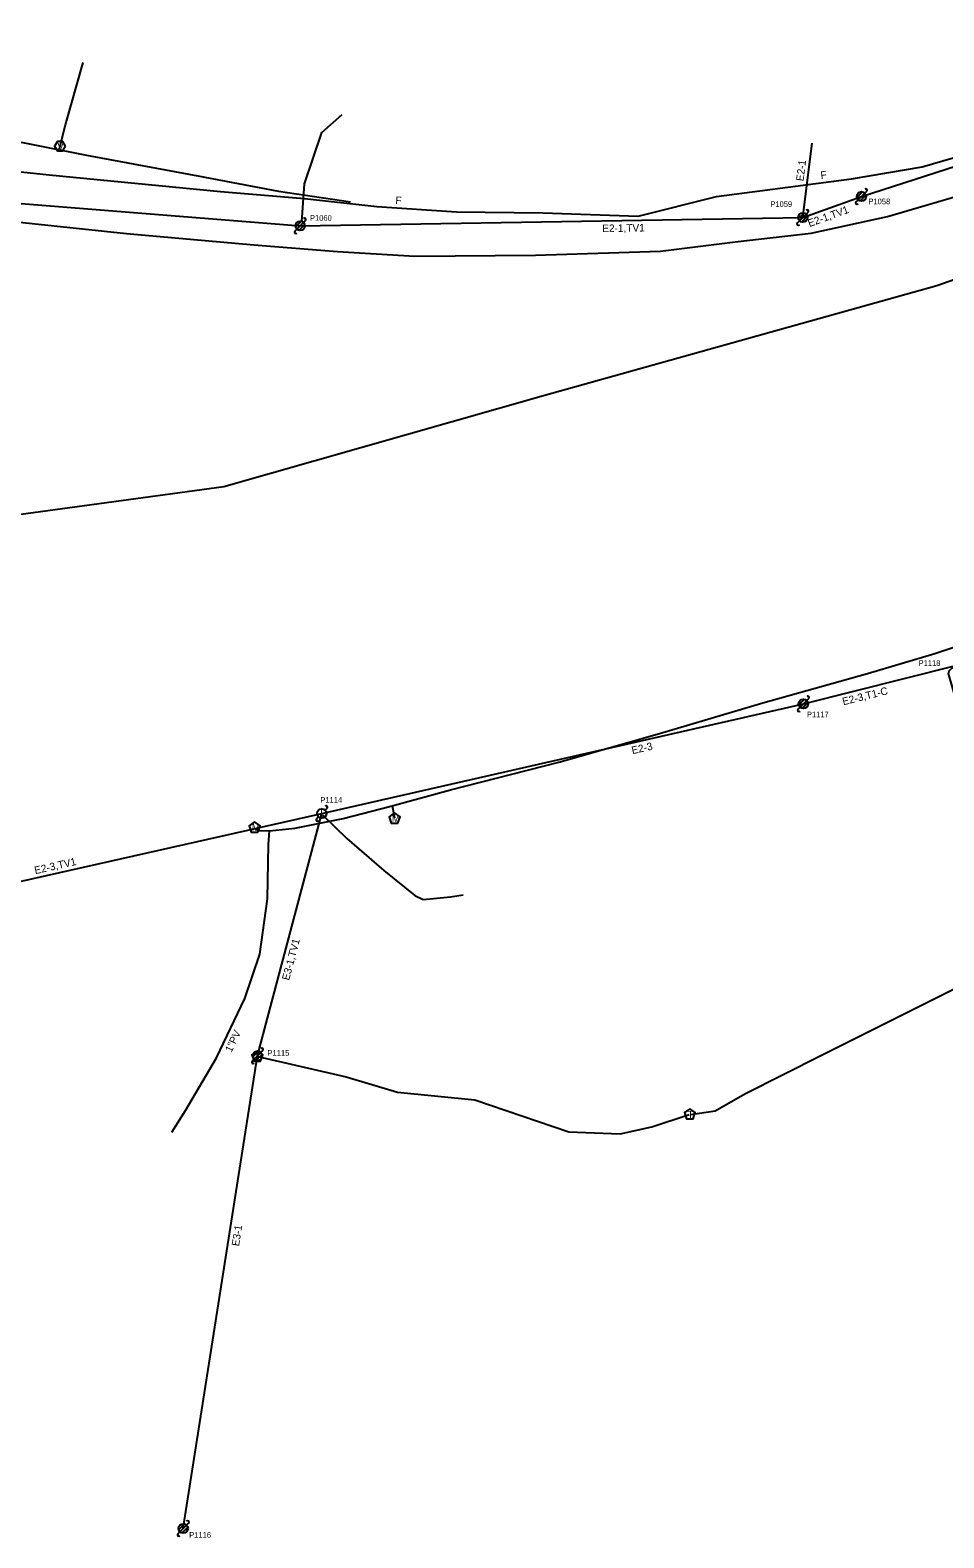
# Model space of a CAD drawing. Extents: x 1614474 to 1865144, y 1098877 to 1212550.
# Drawn here: x 1803491 to 1803976, y 1187568 to 1188370 of the extents above; entities that cross this region are included whole.
import ezdxf

# ---------------------------------------------------------------- set-up
doc = ezdxf.new("R2010")
doc.units = 0
for name, color, linetype in [('BFUSER_FIBERSPAN', 7, 'Continuous'), ('RD_EX_SU_Elec', 7, 'Continuous'), ('RD_EX_SU_H2O', 7, 'Continuous'), ('RD_EX_SU_Ovhd', 7, 'Continuous'), ('RD_EX_SU_Pole', 7, 'Continuous'), ('RD_EX_SU_Telecom', 7, 'Continuous'), ('RD_EX_SU_TX_H2O', 7, 'Continuous'), ('RD_EX_SU_TX_Pole', 7, 'Continuous'), ('RD_EX_SU_TX_Telecom', 7, 'Continuous')]:
    doc.layers.add(name, color=color, linetype=linetype)

# ---------------------------------------------------------------- blocks, each defined once
blk = doc.blocks.new('SUE_WV')
at = {"layer": 'RD_EX_SU_H2O'}
blk.add_lwpolyline([(2.89, 0), (1.44, 2.5), (-1.44, 2.5), (-2.89, 0), (-1.44, -2.5), (1.44, -2.5)], close=True, dxfattribs=at)
blk.add_text('V', height=3.75, dxfattribs=at).set_placement((-1.43, -1.88))
blk = doc.blocks.new('SUE_WM')
at = {"layer": 'RD_EX_SU_H2O'}
blk.add_lwpolyline([(0, 3.05), (-2.9, 0.94), (-1.79, -2.47), (1.79, -2.47), (2.9, 0.94)], close=True, dxfattribs=at)
blk.add_text('M', height=3.75, dxfattribs=at).set_placement((-1.43, -1.88))
blk = doc.blocks.new('SUE_TPP')
at = {"layer": 'RD_EX_SU_Telecom'}
blk.add_lwpolyline([(0, 3), (-2.85, 0.93), (-1.76, -2.43), (1.76, -2.43), (2.85, 0.93)], close=True, dxfattribs=at)
blk.add_text('T', height=3.75, dxfattribs=at).set_placement((-1.25, -1.88))
blk = doc.blocks.new('SUE_PP')
at = {"layer": 'RD_EX_SU_Pole'}
for p, q in [((-2.41, -0.65), (0.65, 2.41)), ((-1.77, -1.77), (1.77, 1.77)), ((-0.65, -2.41), (2.41, 0.65)), ((1.77, 1.77), (2.83, 2.83)), ((-2.83, -2.83), (-1.77, -1.77))]:
    blk.add_line(p, q, dxfattribs=at)
blk.add_circle((0, 0), 2.5, dxfattribs=at)
for centre, start, end in [((2.3, 3.36), 315, 135), ((-2.3, -3.36), 135, 315)]:
    blk.add_arc(centre, 0.75, start, end, dxfattribs=at)

msp = doc.modelspace()

# ---------------------------------------------------------------- linework, layer by layer
at = {"layer": 'BFUSER_FIBERSPAN'}
msp.add_lwpolyline([(1803206.92, 1188077.26), (1803398.84, 1188100.82), (1803593.68, 1188127.46), (1803763.66, 1188175.81), (1803972.66, 1188234.39), (1804127.48, 1188288.78), (1804391.39, 1188399.14), (1805189.78, 1188806.6)], dxfattribs=at)
at = {"layer": 'RD_EX_SU_Elec'}
msp.add_lwpolyline([(1803646.22, 1187952.91), (1803659.14, 1187940.36), (1803678.78, 1187923.36), (1803695.25, 1187910), (1803699.62, 1187907.88), (1803714.27, 1187909.27), (1803720.88, 1187910.42)], dxfattribs=at)
at = {"layer": 'RD_EX_SU_H2O'}
msp.add_line((1803683.29, 1187957.72), (1803684.39, 1187951.35), dxfattribs=at)
for points in [[(1803506.31, 1188306.51), (1803509.69, 1188319.77), (1803518.96, 1188352.92)], [(1803346.17, 1188342.4), (1803388.46, 1188339.23), (1803431.18, 1188325.25), (1803474.23, 1188312.82), (1803520.85, 1188303.65), (1803579.96, 1188292.59), (1803622.9, 1188284.49), (1803661.16, 1188278.85)], [(1803566.11, 1187784.25), (1803573.38, 1187795.66), (1803589.92, 1187823.65), (1803604.93, 1187855.25), (1803612.83, 1187878.88), (1803616.89, 1187908.31), (1803617.47, 1187937.1), (1803618.11, 1187944.48), (1803631.52, 1187945.83), (1803657.13, 1187950.99), (1803682.49, 1187957.5), (1803714.26, 1187966.17), (1803771.75, 1187980.84), (1803825.31, 1187996.14), (1803880.12, 1188012.45), (1803935.86, 1188027.98), (1803971.49, 1188038.71), (1803991.8, 1188045.38), (1804051.15, 1188069.06), (1804069.79, 1188075.91), (1804087.18, 1188064.75)], [(1803610.74, 1187945.43), (1803612.77, 1187944.56), (1803618.11, 1187944.48)]]:
    msp.add_lwpolyline(points, dxfattribs=at)
at = {"layer": 'RD_EX_SU_Ovhd'}
for p, q in [((1803932.53, 1188281.73), (1804064.58, 1188324.24)), ((1803901.36, 1188270.46), (1803906.35, 1188310.06)), ((1803352.26, 1188288.73), (1803634.34, 1188266.05)), ((1803901.36, 1188270.46), (1803932.53, 1188281.73)), ((1803634.34, 1188266.05), (1803901.36, 1188270.46)), ((1803901.7, 1188011.98), (1803982.65, 1188032.23)), ((1803645.82, 1187953.68), (1803901.7, 1188011.98)), ((1803431.1, 1187905.14), (1803645.82, 1187953.68)), ((1803611.66, 1187824.8), (1803645.82, 1187953.68)), ((1803572.24, 1187573.5), (1803611.66, 1187824.8))]:
    msp.add_line(p, q, dxfattribs=at)
at = {"layer": 'RD_EX_SU_Pole'}
for p, q in [((1803930.11, 1188281.08), (1803933.17, 1188284.14)), ((1803930.76, 1188279.96), (1803934.29, 1188283.5)), ((1803931.88, 1188279.31), (1803934.94, 1188282.38)), ((1803934.29, 1188283.5), (1803935.35, 1188284.56)), ((1803929.7, 1188278.9), (1803930.76, 1188279.96)), ((1803631.92, 1188265.4), (1803634.98, 1188268.46)), ((1803632.57, 1188264.28), (1803636.1, 1188267.81)), ((1803633.69, 1188263.63), (1803636.75, 1188266.69)), ((1803636.1, 1188267.81), (1803637.17, 1188268.87)), ((1803898.54, 1188267.63), (1803899.6, 1188268.69)), ((1803898.95, 1188269.81), (1803902.01, 1188272.87)), ((1803899.6, 1188268.69), (1803903.13, 1188272.23)), ((1803900.72, 1188268.04), (1803903.78, 1188271.1)), ((1803903.13, 1188272.23), (1803904.19, 1188273.29)), ((1803631.51, 1188263.22), (1803632.57, 1188264.28)), ((1803898.87, 1188009.15), (1803899.93, 1188010.21)), ((1803899.29, 1188011.33), (1803902.35, 1188014.39)), ((1803899.93, 1188010.21), (1803903.47, 1188013.75)), ((1803901.05, 1188009.56), (1803904.11, 1188012.63)), ((1803903.47, 1188013.75), (1803904.53, 1188014.81)), ((1803647.58, 1187955.45), (1803648.64, 1187956.51)), ((1803642.99, 1187950.85), (1803644.05, 1187951.91)), ((1803609.25, 1187824.16), (1803612.31, 1187827.22)), ((1803609.89, 1187823.03), (1803613.43, 1187826.57)), ((1803611.02, 1187822.39), (1803614.08, 1187825.45)), ((1803613.43, 1187826.57), (1803614.49, 1187827.63)), ((1803608.83, 1187821.97), (1803609.89, 1187823.03))]:
    msp.add_line(p, q, dxfattribs=at)
for centre in [(1803932.53, 1188281.73), (1803634.34, 1188266.05), (1803901.36, 1188270.46), (1803901.7, 1188011.98), (1803645.82, 1187953.68), (1803611.66, 1187824.8)]:
    msp.add_circle(centre, 2.5, dxfattribs=at)
for centre, start, end in [((1803934.82, 1188285.09), 315, 135), ((1803903.66, 1188273.82), 315, 135), ((1803930.23, 1188278.37), 135, 315), ((1803636.63, 1188269.4), 315, 135), ((1803899.07, 1188267.1), 135, 315), ((1803632.04, 1188262.69), 135, 315), ((1803899.4, 1188008.62), 135, 315), ((1803904, 1188015.34), 315, 135), ((1803648.11, 1187957.04), 315, 135), ((1803643.52, 1187950.32), 135, 315), ((1803613.96, 1187828.16), 315, 135), ((1803609.36, 1187821.44), 135, 315)]:
    msp.add_arc(centre, 0.75, start, end, dxfattribs=at)
at = {"layer": 'RD_EX_SU_Telecom'}
for points in [[(1803344.36, 1188363.82), (1803343.6, 1188331.82), (1803346.83, 1188319.2), (1803351.52, 1188314.2), (1803361.46, 1188310.72), (1803391.28, 1188305), (1803430.33, 1188300.6), (1803500.91, 1188293.24), (1803591.93, 1188284.37), (1803636.7, 1188280.61), (1803675.06, 1188276.4), (1803717.47, 1188273.48), (1803763.22, 1188273.06), (1803813.9, 1188271.23), (1803855.58, 1188281.71), (1803927.29, 1188291.05), (1803964.81, 1188297.36), (1804010.06, 1188310.56)], [(1803325.47, 1188356.28), (1803325.26, 1188321.89), (1803326.73, 1188311.93), (1803329.24, 1188304.36), (1803337.23, 1188295.4), (1803353.85, 1188286.22), (1803378.04, 1188280.86), (1803404.82, 1188277.25), (1803438.92, 1188272.87), (1803480.15, 1188268.47), (1803542.03, 1188261.99), (1803609.7, 1188255.94), (1803654.25, 1188252.4), (1803695.25, 1188249.91), (1803759.39, 1188250.52), (1803825.78, 1188252.61), (1803865.47, 1188257.51), (1803905.82, 1188262.21), (1803946.35, 1188271.02), (1804006.79, 1188288.77)], [(1803635.3, 1188268.11), (1803636.57, 1188288.31), (1803645.85, 1188315.64), (1803656.73, 1188325.34)], [(1803841.73, 1187793.66), (1803854.83, 1187795.44), (1803870.54, 1187804.49), (1803911.41, 1187825.12), (1804002.66, 1187870.77), (1804012.77, 1187878.25), (1804016.71, 1187886.35), (1804016.08, 1187897.64), (1804006.57, 1187931.58), (1803986.36, 1188001.56), (1803978.74, 1188028.01), (1803979.09, 1188029.38), (1803981.8, 1188032.01)], [(1803611.82, 1187824.34), (1803658.8, 1187813.55), (1803686.1, 1187805.54), (1803727.12, 1187801.41), (1803777.02, 1187784.29), (1803804.44, 1187783.34), (1803821.18, 1187786.97), (1803840.94, 1187793.62)]]:
    msp.add_lwpolyline(points, dxfattribs=at)

# ---------------------------------------------------------------- block references
at = {"layer": 'RD_EX_SU_H2O'}
for name, p in [('SUE_WV', (1803506.74, 1188308.4)), ('SUE_WM', (1803684.49, 1187950.92)), ('SUE_WM', (1803610.1, 1187946.17))]:
    msp.add_blockref(name, p, dxfattribs=at)
at = {"layer": 'RD_EX_SU_Pole'}
msp.add_blockref('SUE_PP', (1803572.24, 1187573.5), dxfattribs=at)
at = {"layer": 'RD_EX_SU_Telecom'}
for p in [(1803611.56, 1187824.35), (1803841.41, 1187793.63)]:
    msp.add_blockref('SUE_TPP', p, dxfattribs=at)

# ---------------------------------------------------------------- texts
at = {"layer": 'RD_EX_SU_Ovhd'}
for s, rotation, p in [('E2-1', 82.82359, (1803901.76, 1188289.62)), ('E2-1,TV1', 19.8851, (1803904.93, 1188265.37)), ('E2-1,TV1', 0.94649, (1803794.87, 1188262.7)), ('E2-3,T1-C', 14.04494, (1803922.97, 1188011.12)), ('E2-3', 12.83442, (1803810.9, 1187985.14)), ('E2-3,TV1', 12.73877, (1803493.58, 1187921.32)), ('E3-1,TV1', 75.15756, (1803628.42, 1187864.61)), ('E3-1', 81.0851, (1803601.82, 1187723.35))]:
    msp.add_text(s, height=4, rotation=rotation, dxfattribs=at).set_placement(p)
at = {"layer": 'RD_EX_SU_Pole'}
msp.add_text('L', height=4, dxfattribs=at).set_placement((1803644.95, 1187951.68))
at = {"layer": 'RD_EX_SU_TX_H2O'}
msp.add_text('1"PV', height=4, rotation=64.59256, dxfattribs=at).set_placement((1803597.83, 1187826.32))
at = {"layer": 'RD_EX_SU_TX_Pole'}
for s, p in [('P1059', (1803884.14, 1188276.11)), ('P1058', (1803936.26, 1188277.54)), ('P1060', (1803639.52, 1188268.74)), ('P1118', (1803962.93, 1188032.1)), ('P1117', (1803903.59, 1188004.81)), ('P1114', (1803645.05, 1187959.32)), ('P1115', (1803616.97, 1187824.8)), ('P1116', (1803575.37, 1187568.54))]:
    msp.add_text(s, height=3, dxfattribs=at).set_placement(p)
at = {"layer": 'RD_EX_SU_TX_Telecom'}
for rotation, p in [(7.41729, (1803911.09, 1188290.96)), (356.06389, (1803684.83, 1188277.73))]:
    msp.add_text('F', height=4, rotation=rotation, dxfattribs=at).set_placement(p)

doc.saveas('drawing.dxf')
